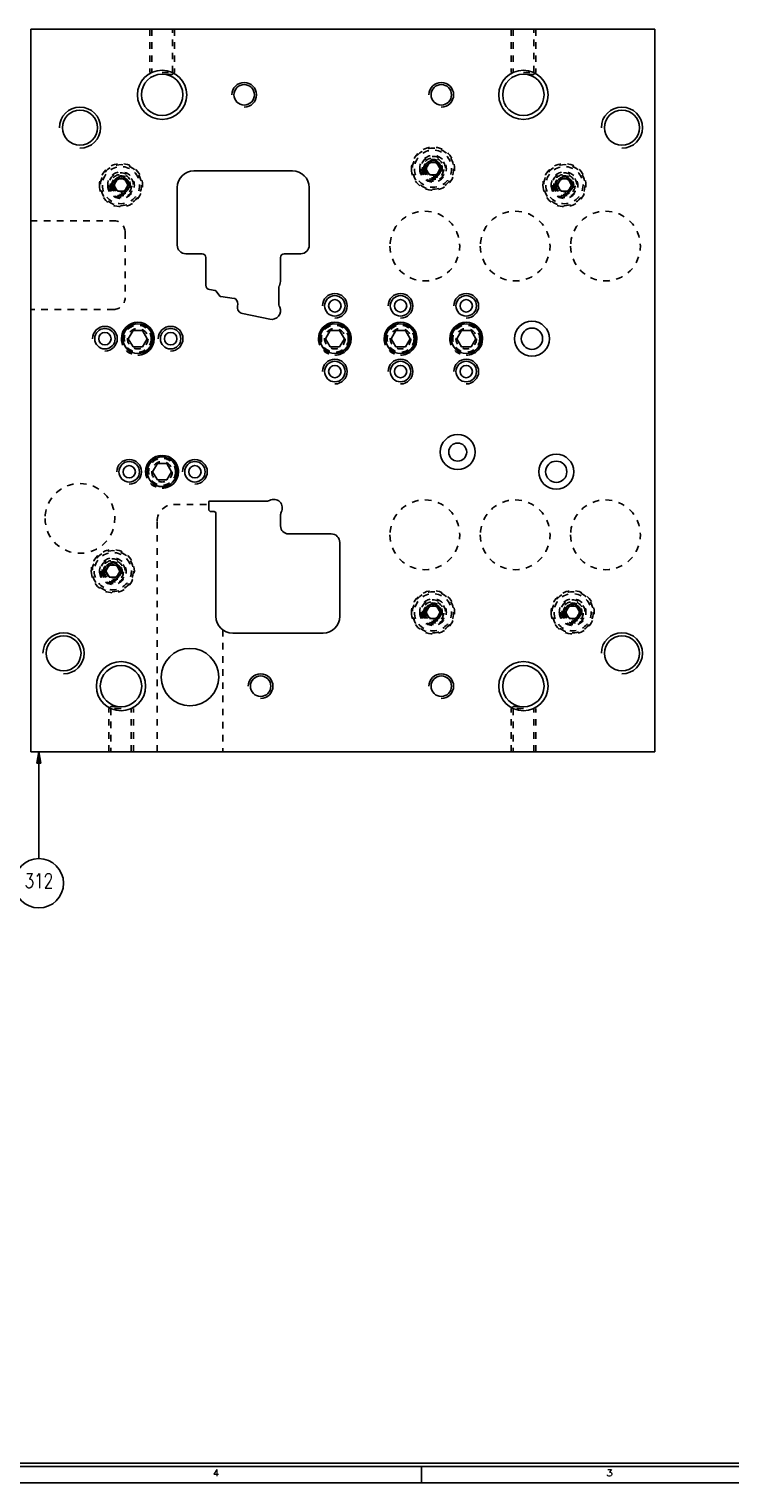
# Model space of a CAD drawing. Header units: inches. Extents: x 3 to 289, y 4 to 291.
# Tile 500 of 634: x 138 to 149, y 213 to 236. Entities that reach past the tile are written whole.
import ezdxf
from ezdxf.enums import TextEntityAlignment as Align

# ---------------------------------------------------------------- set-up
doc = ezdxf.new("R2010")
doc.units = ezdxf.units.IN
doc.header["$LTSCALE"] = 0.5
doc.header["$MEASUREMENT"] = 0
doc.linetypes.add('HIDDEN', pattern=[0.225, 0.15, -0.075])
doc.layers.add('DIE', color=7, linetype='Continuous')
doc.layers.add('PLOTVIEW1', color=7, linetype='Continuous')
doc.styles.add('VERO0-Simplex', font='simplex_.ttf')
doc.styles.add('VERO5-RomanD', font='romand__.ttf')

# ---------------------------------------------------------------- blocks, each defined once
blk = doc.blocks.new('ArrowheadClosed')
at = {"color": 0}
for p, q in [((0, 0), (-1, 0.18)), ((-1, 0.18), (-1, -0.18)), ((-1, -0.18), (0, 0))]:
    blk.add_line(p, q, dxfattribs=at)

msp = doc.modelspace()

# ---------------------------------------------------------------- linework, layer by layer
at = {"layer": 'DIE', "color": 190, "linetype": 'Continuous'}
for p, q in [((138.227, 235.516), (147.727, 235.516)), ((138.227, 224.516), (138.227, 235.516)), ((147.727, 235.516), (147.727, 224.516)), ((142.212, 233.358), (140.712, 233.358)), ((140.457, 233.103), (140.457, 232.228)), ((142.467, 232.228), (142.467, 233.103)), ((140.587, 232.098), (140.837, 232.098)), ((140.894, 232.04), (140.894, 231.618)), ((142.029, 231.7), (142.029, 232.04)), ((142.087, 232.098), (142.337, 232.098)), ((140.95, 231.552), (141.037, 231.536)), ((141.049, 231.529), (141.108, 231.452)), ((141.12, 231.445), (141.325, 231.416)), ((142.004, 231.342), (142.004, 231.566)), ((141.451, 231.187), (141.868, 231.1)), ((140.937, 228.209), (140.937, 228.319)), ((140.952, 228.334), (141.834, 228.334)), ((141.022, 228.174), (140.972, 228.174)), ((141.047, 226.579), (141.047, 228.149)), ((142.032, 228.135), (142.032, 227.954)), ((142.152, 227.834), (142.802, 227.834)), ((142.932, 227.704), (142.932, 226.579)), ((142.677, 226.324), (141.302, 226.324)), ((147.727, 224.516), (138.227, 224.516))]:
    msp.add_line(p, q, dxfattribs=at)
at = {"layer": 'DIE', "color": 254, "linetype": 'HIDDEN'}
for p, q in [((140.04, 235.516), (140.04, 234.857)), ((140.071, 235.516), (140.071, 234.857)), ((140.384, 234.857), (140.384, 235.516)), ((140.415, 235.516), (140.415, 234.857)), ((145.54, 235.516), (145.54, 234.857)), ((145.571, 235.516), (145.571, 234.857)), ((145.884, 234.857), (145.884, 235.516)), ((145.915, 235.516), (145.915, 234.857)), ((140.227, 234.857), (140.415, 234.857)), ((140.384, 234.826), (140.227, 234.826)), ((140.384, 234.826), (140.415, 234.857)), ((145.727, 234.857), (145.915, 234.857)), ((145.884, 234.826), (145.727, 234.826)), ((145.884, 234.826), (145.915, 234.857)), ((144.298, 233.485), (144.244, 233.391)), ((144.407, 233.485), (144.298, 233.485)), ((144.461, 233.391), (144.407, 233.485)), ((139.548, 233.235), (139.494, 233.141)), ((139.657, 233.235), (139.548, 233.235)), ((139.711, 233.141), (139.657, 233.235)), ((144.244, 233.391), (144.298, 233.298)), ((144.298, 233.298), (144.407, 233.298)), ((144.407, 233.298), (144.461, 233.391)), ((146.298, 233.235), (146.244, 233.141)), ((146.407, 233.235), (146.298, 233.235)), ((146.461, 233.141), (146.407, 233.235)), ((139.494, 233.141), (139.548, 233.048)), ((139.548, 233.048), (139.657, 233.048)), ((139.657, 233.048), (139.711, 233.141)), ((146.244, 233.141), (146.298, 233.048)), ((146.298, 233.048), (146.407, 233.048)), ((146.407, 233.048), (146.461, 233.141)), ((138.227, 232.6), (139.489, 232.6)), ((139.664, 232.425), (139.664, 231.425)), ((139.489, 231.25), (138.227, 231.25)), ((140.402, 228.279), (140.937, 228.279)), ((140.152, 224.516), (140.152, 228.029)), ((139.423, 227.36), (139.369, 227.266)), ((139.369, 227.266), (139.423, 227.173)), ((139.532, 227.36), (139.423, 227.36)), ((139.586, 227.266), (139.532, 227.36)), ((139.532, 227.173), (139.586, 227.266)), ((139.423, 227.173), (139.532, 227.173)), ((144.298, 226.735), (144.244, 226.641)), ((144.244, 226.641), (144.298, 226.548)), ((144.407, 226.735), (144.298, 226.735)), ((144.461, 226.641), (144.407, 226.735)), ((144.407, 226.548), (144.461, 226.641)), ((146.423, 226.735), (146.369, 226.641)), ((146.369, 226.641), (146.423, 226.548)), ((146.532, 226.735), (146.423, 226.735)), ((146.586, 226.641), (146.532, 226.735)), ((146.532, 226.548), (146.586, 226.641)), ((141.152, 226.373), (141.152, 224.516)), ((144.298, 226.548), (144.407, 226.548)), ((146.423, 226.548), (146.532, 226.548)), ((139.446, 225.207), (139.415, 225.176)), ((139.415, 224.516), (139.415, 225.176)), ((139.602, 225.176), (139.415, 225.176)), ((139.446, 225.207), (139.602, 225.207)), ((139.446, 225.176), (139.446, 224.516)), ((139.759, 224.516), (139.759, 225.176)), ((139.79, 224.516), (139.79, 225.176)), ((145.571, 225.207), (145.54, 225.176)), ((145.54, 224.516), (145.54, 225.176)), ((145.727, 225.176), (145.54, 225.176)), ((145.571, 225.207), (145.727, 225.207)), ((145.571, 225.176), (145.571, 224.516)), ((145.884, 224.516), (145.884, 225.176)), ((145.915, 224.516), (145.915, 225.176))]:
    msp.add_line(p, q, dxfattribs=at)
at = {"layer": 'DIE', "color": 30, "linetype": 'Continuous'}
for p, q in [((139.713, 230.804), (139.785, 230.929)), ((139.785, 230.679), (139.713, 230.804)), ((139.785, 230.929), (139.93, 230.929)), ((139.93, 230.929), (140.002, 230.804)), ((140.002, 230.804), (139.93, 230.679)), ((142.713, 230.804), (142.785, 230.929)), ((142.785, 230.679), (142.713, 230.804)), ((142.785, 230.929), (142.93, 230.929)), ((142.93, 230.929), (143.002, 230.804)), ((143.002, 230.804), (142.93, 230.679)), ((143.713, 230.804), (143.785, 230.929)), ((143.785, 230.679), (143.713, 230.804)), ((143.785, 230.929), (143.93, 230.929)), ((143.93, 230.929), (144.002, 230.804)), ((144.002, 230.804), (143.93, 230.679)), ((144.713, 230.804), (144.785, 230.929)), ((144.785, 230.679), (144.713, 230.804)), ((144.785, 230.929), (144.93, 230.929)), ((144.93, 230.929), (145.002, 230.804)), ((145.002, 230.804), (144.93, 230.679)), ((139.93, 230.679), (139.785, 230.679)), ((142.93, 230.679), (142.785, 230.679)), ((143.93, 230.679), (143.785, 230.679)), ((144.93, 230.679), (144.785, 230.679)), ((140.083, 228.779), (140.155, 228.904)), ((140.155, 228.904), (140.3, 228.904)), ((140.3, 228.904), (140.372, 228.779)), ((140.155, 228.654), (140.083, 228.779)), ((140.3, 228.654), (140.155, 228.654)), ((140.372, 228.779), (140.3, 228.654))]:
    msp.add_line(p, q, dxfattribs=at)
at = {"layer": 'DIE', "color": 56, "linetype": 'Continuous'}
msp.add_line((138.352, 224.516), (138.352, 222.891), dxfattribs=at)
at = {"layer": 'DIE', "color": 9, "linetype": 'Continuous', "extrusion": (0, 0, -1)}
for centre in [(-140.227, 234.516), (-145.727, 234.516), (-139.602, 225.516), (-145.727, 225.516)]:
    msp.add_circle(centre, 0.375, dxfattribs=at)
at = {"layer": 'DIE', "color": 4, "linetype": 'Continuous'}
for centre in [(140.227, 234.516), (145.727, 234.516), (139.602, 225.516), (145.727, 225.516)]:
    msp.add_circle(centre, 0.315, dxfattribs=at)
at = {"layer": 'DIE', "color": 190, "linetype": 'Continuous', "extrusion": (0, 0, -1)}
for centre, radius in [((-141.477, 234.516), 0.156), ((-144.477, 234.516), 0.156), ((-138.977, 234.016), 0.266), ((-147.227, 234.016), 0.266), ((-144.352, 233.391), 0.101), ((-139.602, 233.141), 0.101), ((-146.352, 233.141), 0.101), ((-142.857, 231.304), 0.156), ((-143.857, 231.304), 0.156), ((-144.857, 231.304), 0.156), ((-139.857, 230.804), 0.227), ((-142.857, 230.804), 0.227), ((-143.857, 230.804), 0.227), ((-144.857, 230.804), 0.227), ((-145.857, 230.804), 0.266), ((-139.357, 230.804), 0.156), ((-140.357, 230.804), 0.156), ((-142.857, 230.304), 0.156), ((-143.857, 230.304), 0.156), ((-144.857, 230.304), 0.156), ((-144.727, 229.079), 0.266), ((-146.227, 228.779), 0.266), ((-139.727, 228.779), 0.156), ((-140.227, 228.779), 0.227), ((-140.727, 228.779), 0.156), ((-139.477, 227.266), 0.101), ((-144.352, 226.641), 0.101), ((-146.477, 226.641), 0.101), ((-138.727, 226.016), 0.266), ((-147.227, 226.016), 0.266), ((-140.652, 225.654), 0.437), ((-141.727, 225.516), 0.156), ((-144.477, 225.516), 0.156)]:
    msp.add_circle(centre, radius, dxfattribs=at)
at = {"layer": 'DIE', "color": 254, "linetype": 'HIDDEN', "extrusion": (0, 0, -1)}
for centre, radius in [((-144.352, 233.391), 0.328), ((-144.352, 233.391), 0.283), ((-139.602, 233.141), 0.328), ((-144.352, 233.391), 0.203), ((-144.352, 233.391), 0.188), ((-144.352, 233.391), 0.163), ((-144.352, 233.391), 0.141), ((-144.352, 233.391), 0.125), ((-146.352, 233.141), 0.328), ((-139.602, 233.141), 0.283), ((-139.602, 233.141), 0.203), ((-139.602, 233.141), 0.188), ((-139.602, 233.141), 0.163), ((-139.602, 233.141), 0.141), ((-139.602, 233.141), 0.125), ((-146.352, 233.141), 0.283), ((-146.352, 233.141), 0.203), ((-146.352, 233.141), 0.188), ((-146.352, 233.141), 0.163), ((-146.352, 233.141), 0.141), ((-146.352, 233.141), 0.125), ((-144.227, 232.214), 0.531), ((-145.602, 232.214), 0.531), ((-146.977, 232.214), 0.531), ((-139.857, 230.804), 0.25), ((-142.857, 230.804), 0.25), ((-143.857, 230.804), 0.25), ((-144.857, 230.804), 0.25), ((-140.227, 228.779), 0.25), ((-138.977, 228.069), 0.531), ((-144.227, 227.819), 0.531), ((-145.602, 227.819), 0.531), ((-146.977, 227.819), 0.531), ((-139.477, 227.266), 0.328), ((-139.477, 227.266), 0.283), ((-139.477, 227.266), 0.203), ((-139.477, 227.266), 0.188), ((-139.477, 227.266), 0.163), ((-139.477, 227.266), 0.141), ((-139.477, 227.266), 0.125), ((-144.352, 226.641), 0.328), ((-144.352, 226.641), 0.283), ((-144.352, 226.641), 0.203), ((-144.352, 226.641), 0.188), ((-144.352, 226.641), 0.163), ((-146.477, 226.641), 0.328), ((-146.477, 226.641), 0.283), ((-146.477, 226.641), 0.203), ((-146.477, 226.641), 0.188), ((-146.477, 226.641), 0.163), ((-144.352, 226.641), 0.141), ((-144.352, 226.641), 0.125), ((-146.477, 226.641), 0.141), ((-146.477, 226.641), 0.125)]:
    msp.add_circle(centre, radius, dxfattribs=at)
at = {"layer": 'DIE', "color": 254, "linetype": 'HIDDEN'}
for centre, radius in [((144.352, 233.391), 0.313), ((139.602, 233.141), 0.313), ((146.352, 233.141), 0.313), ((139.857, 230.804), 0.205), ((142.857, 230.804), 0.205), ((143.857, 230.804), 0.205), ((144.857, 230.804), 0.205), ((139.857, 230.804), 0.156), ((139.857, 230.804), 0.156), ((142.857, 230.804), 0.156), ((142.857, 230.804), 0.156), ((143.857, 230.804), 0.156), ((143.857, 230.804), 0.156), ((144.857, 230.804), 0.156), ((144.857, 230.804), 0.156), ((140.227, 228.779), 0.205), ((140.227, 228.779), 0.156), ((140.227, 228.779), 0.156), ((139.477, 227.266), 0.313), ((144.352, 226.641), 0.313), ((146.477, 226.641), 0.313)]:
    msp.add_circle(centre, radius, dxfattribs=at)
at = {"layer": 'DIE', "color": 190, "linetype": 'Continuous'}
for centre, radius in [((142.857, 231.304), 0.0945), ((143.857, 231.304), 0.0945), ((144.857, 231.304), 0.0945), ((139.357, 230.804), 0.0945), ((140.357, 230.804), 0.0945), ((145.857, 230.804), 0.162), ((142.857, 230.304), 0.0945), ((143.857, 230.304), 0.0945), ((144.857, 230.304), 0.0945), ((144.727, 229.079), 0.137), ((139.727, 228.779), 0.0945), ((140.727, 228.779), 0.0945), ((146.227, 228.779), 0.162)]:
    msp.add_circle(centre, radius, dxfattribs=at)
at = {"layer": 'DIE', "color": 30, "linetype": 'Continuous', "extrusion": (0, 0, -1)}
for centre in [(-139.857, 230.804), (-142.857, 230.804), (-143.857, 230.804), (-144.857, 230.804), (-140.227, 228.779)]:
    msp.add_circle(centre, 0.225, dxfattribs=at)
at = {"layer": 'DIE', "color": 56, "linetype": 'Continuous'}
msp.add_circle((138.352, 222.516), 0.375, dxfattribs=at)
at = {"layer": 'DIE', "color": 2, "linetype": 'Continuous'}
for centre, radius in [((141.477, 234.516), 0.188), ((144.477, 234.516), 0.188), ((138.977, 234.016), 0.313), ((147.227, 234.016), 0.313), ((144.352, 233.391), 0.125), ((139.602, 233.141), 0.125), ((146.352, 233.141), 0.125), ((142.857, 231.304), 0.188), ((143.857, 231.304), 0.188), ((144.857, 231.304), 0.188), ((139.857, 230.804), 0.25), ((142.857, 230.804), 0.25), ((143.857, 230.804), 0.25), ((144.857, 230.804), 0.25), ((139.357, 230.804), 0.188), ((140.357, 230.804), 0.188), ((142.857, 230.304), 0.188), ((143.857, 230.304), 0.188), ((144.857, 230.304), 0.188), ((140.227, 228.779), 0.25), ((139.727, 228.779), 0.188), ((140.727, 228.779), 0.188), ((139.477, 227.266), 0.125), ((144.352, 226.641), 0.125), ((146.477, 226.641), 0.125), ((138.727, 226.016), 0.313), ((147.227, 226.016), 0.313), ((141.727, 225.516), 0.188), ((144.477, 225.516), 0.188)]:
    msp.add_arc(centre, radius, 270, 180, dxfattribs=at)
at = {"layer": 'DIE', "color": 190, "linetype": 'Continuous'}
for centre, radius, start, end in [((140.712, 233.103), 0.255, 90, 180), ((142.212, 233.103), 0.255, 0, 90), ((140.587, 232.228), 0.13, 180, 270), ((142.337, 232.228), 0.13, 270, 0), ((141.774, 231.7), 0.255, 339.0818, 360), ((140.962, 231.618), 0.0675, 180, 259.9742), ((141.122, 231.462), 0.0175, 217.5885, 262), ((141.47, 231.28), 0.095, 167.942, 258.2208), ((141.895, 231.232), 0.134, 258.2208, 23.0696), ((141.471, 231.28), 0.095, 258.1254, 258.2208), ((141.022, 228.149), 0.025, 0, 90), ((141.834, 228.391), 0.0575, 270, 299.9264), ((142.09, 228.135), 0.0575, 150.0736, 180), ((142.152, 227.954), 0.12, 180, 270)]:
    msp.add_arc(centre, radius, start, end, dxfattribs=at)
at = {"layer": 'DIE', "color": 254, "linetype": 'HIDDEN'}
for centre, start, end in [((139.489, 232.425), 0, 90), ((139.489, 231.425), 270, 0)]:
    msp.add_arc(centre, 0.175, start, end, dxfattribs=at)
at = {"layer": 'DIE', "color": 190, "linetype": 'Continuous', "extrusion": (0, 0, -1)}
for centre, radius, start, end in [((-140.837, 232.04), 0.0575, 90, 180), ((-142.087, 232.04), 0.0575, 0, 90), ((-141.033, 231.516), 0.02, 100.0258, 142.4115), ((-142.124, 231.566), 0.12, 0, 20.8896), ((-142.417, 231.454), 0.433, 20.8896, 20.9182), ((-141.316, 231.353), 0.0639, 98, 117.1496), ((-141.26, 231.325), 0.12, 135.3478, 192.058), ((-142.124, 231.342), 0.12, 339.1104, 0), ((-142.417, 231.454), 0.433, 336.9304, 339.1104), ((-141.927, 228.229), 0.13, 60.0736, 209.9264), ((-140.952, 228.319), 0.015, 0, 90), ((-140.972, 228.209), 0.035, 270, 0), ((-142.802, 227.704), 0.13, 90, 180), ((-141.302, 226.579), 0.255, 270, 0), ((-142.677, 226.579), 0.255, 180, 270)]:
    msp.add_arc(centre, radius, start, end, dxfattribs=at)
at = {"layer": 'DIE', "color": 254, "linetype": 'HIDDEN', "extrusion": (0, 0, -1)}
msp.add_arc((-140.402, 228.029), 0.25, 0, 90, dxfattribs=at)
at = {"layer": 'PLOTVIEW1', "color": 97, "linetype": 'Continuous'}
for p, q in [((115.175, 213.69), (161.175, 213.69)), ((115.175, 213.64), (161.175, 213.64)), ((144.175, 213.64), (144.175, 213.39)), ((115.175, 213.39), (161.175, 213.39))]:
    msp.add_line(p, q, dxfattribs=at)

# ---------------------------------------------------------------- block references
at = {"layer": 'DIE', "color": 56, "linetype": 'Continuous', "extrusion": (0, 0, -1), "xscale": 0.170138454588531, "yscale": 0.170138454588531, "zscale": 0.170138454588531, "rotation": 90}
msp.add_blockref('ArrowheadClosed', (-138.352, 224.516), dxfattribs=at)

# ---------------------------------------------------------------- texts
at = {"layer": 'DIE', "color": 7, "linetype": 'Continuous', "style": 'VERO0-Simplex', "width": 0.755593}
msp.add_text('312', height=0.22, dxfattribs=at).set_placement((138.134, 222.444), (138.57, 222.444), align=Align.FIT)
at = {"layer": 'PLOTVIEW1', "color": 56, "linetype": 'Continuous', "style": 'VERO5-RomanD', "width": 0.999731}
for s, p, p2 in [('4', (141, 213.492), (141.094, 213.492)), ('3', (146.991, 213.492), (147.085, 213.492))]:
    msp.add_text(s, height=0.1, dxfattribs=at).set_placement(p, p2, align=Align.FIT)

doc.saveas('drawing.dxf')
